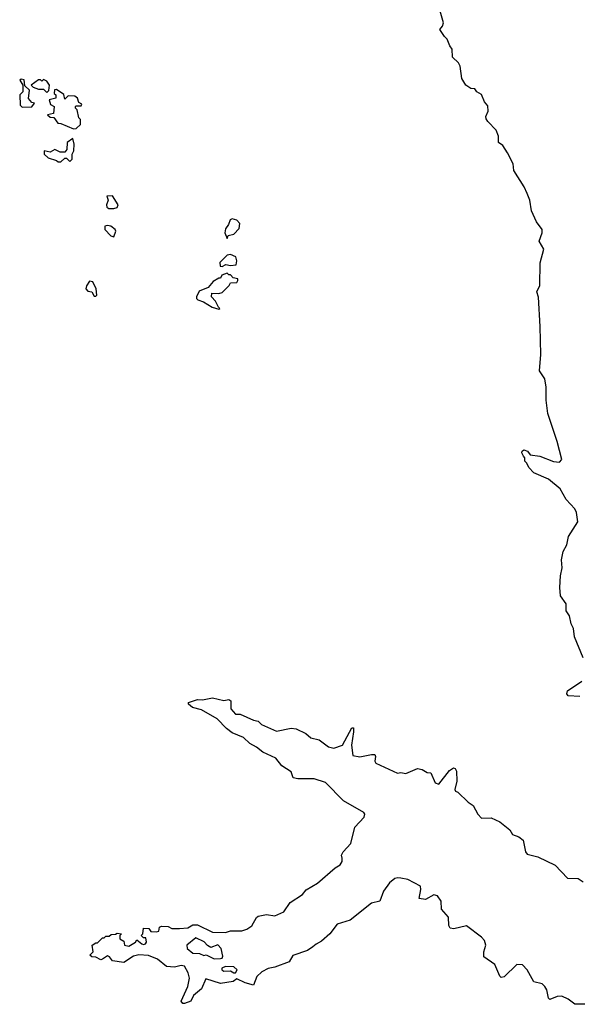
# Model space of a CAD drawing. Extents: x 2494106 to 2685573, y 758056 to 915185.
# Tile 293 of 507: x 2564400 to 2567806, y 879236 to 885234. Entities that reach past the tile are written whole.
import ezdxf

# ---------------------------------------------------------------- set-up
doc = ezdxf.new("R2010")
doc.units = 0

msp = doc.modelspace()

# ---------------------------------------------------------------- linework, layer by layer
at = {"layer": '0CON05XD'}
for points in [[(2567836.4, 881346.4), (2567782.5, 881475), (2567776.7, 881525), (2567763, 881553), (2567751.7, 881601.7), (2567733, 881633), (2567732.5, 881675), (2567697.5, 881725), (2567693.3, 881775), (2567697.5, 881845), (2567707.5, 881895), (2567703, 881943), (2567713.3, 881995), (2567736.7, 882035), (2567746.7, 882085), (2567803.3, 882175), (2567795, 882232.5), (2567784, 882255), (2567731.2, 882311.2), (2567696, 882375), (2567625, 882434.3), (2567534.1, 882474.1), (2567503.8, 882505), (2567492.5, 882532.5), (2567480, 882545), (2567480, 882565), (2567472.5, 882575), (2567461.2, 882595), (2567463.9, 882606.1), (2567475, 882613.3), (2567496.7, 882605), (2567513, 882583), (2567572.5, 882575), (2567655, 882543.1), (2567691.7, 882538.3), (2567705.5, 882555), (2567676.5, 882665), (2567620.5, 882835), (2567609.3, 882915), (2567610.8, 882995), (2567601.2, 883045), (2567570, 883095), (2567578, 883195), (2567574, 883365), (2567563, 883543), (2567552.5, 883575), (2567572.5, 883615), (2567573.6, 883753.6), (2567596.2, 883835), (2567568, 883885), (2567585.7, 883935), (2567586, 883955), (2567551.4, 884001.4), (2567519.8, 884069.8), (2567510, 884135), (2567494.1, 884174.1), (2567476.2, 884215), (2567412.5, 884315), (2567408.8, 884355), (2567373.6, 884423.6), (2567345, 884466.7), (2567320, 884485), (2567320, 884525), (2567305, 884560), (2567253.6, 884613.6), (2567245, 884630), (2567243.3, 884645), (2567256.4, 884676.4), (2567255, 884710), (2567235, 884732.5), (2567215, 884777.5), (2567187.5, 884795), (2567175, 884812.5), (2567150, 884815), (2567120, 884835), (2567096.4, 884876.4), (2567085, 884950), (2567075, 884970), (2567040, 885005), (2567037.5, 885055), (2567022.5, 885075), (2567007.5, 885115), (2566990.7, 885130.7), (2566962.5, 885175), (2566977.5, 885195), (2566983.3, 885215), (2566963.3, 885285)], [(2564415, 884700), (2564475, 884702.5), (2564490, 884725), (2564475, 884730), (2564453, 884753), (2564460, 884805), (2564431.7, 884831.7), (2564428.3, 884868.3), (2564408.3, 884871.7), (2564400, 884865), (2564420, 884835), (2564420, 884795), (2564400, 884775), (2564403.6, 884713.6), (2564415, 884700)], [(2564565, 884790), (2564577, 884803), (2564582.5, 884835), (2564565, 884860), (2564545, 884870), (2564535, 884860), (2564527.5, 884867.5), (2564515, 884867.5), (2564470, 884835), (2564483, 884823), (2564515, 884810), (2564545, 884810), (2564565, 884790)], [(2564728.3, 884568.3), (2564745, 884570), (2564770, 884595), (2564770, 884625), (2564760, 884635), (2564750, 884685), (2564740, 884695), (2564740, 884705), (2564745, 884710), (2564775, 884710), (2564778.3, 884718.3), (2564760, 884730), (2564752.5, 884755), (2564737, 884767), (2564695, 884770), (2564675, 884750), (2564668.3, 884778.3), (2564625, 884807.5), (2564613, 884807), (2564610, 884785), (2564620, 884775), (2564620, 884755), (2564580, 884745), (2564587, 884717), (2564610, 884705), (2564607, 884663), (2564570, 884655), (2564585, 884640), (2564608.3, 884638.3), (2564633, 884603), (2564651.7, 884601.7), (2564728.3, 884568.3)], [(2564635, 884367.5), (2564651.7, 884368.3), (2564675, 884390), (2564685, 884390), (2564705, 884370), (2564720, 884385), (2564720, 884415), (2564730, 884435), (2564732.5, 884475), (2564725, 884510), (2564690, 884485), (2564687, 884443), (2564675, 884427.5), (2564647, 884427), (2564615, 884442.5), (2564585, 884427.5), (2564550, 884435), (2564550, 884415), (2564573, 884393), (2564625, 884376.7), (2564635, 884367.5)], [(2564975, 884083.3), (2564995, 884090), (2565000, 884105), (2564965, 884160), (2564931.7, 884158.3), (2564940, 884135), (2564930, 884105), (2564931.7, 884091.7), (2564943.6, 884083.6), (2564975, 884083.3)], [(2565665, 883900), (2565671.7, 883918.3), (2565705, 883927.5), (2565738.3, 883961.7), (2565741.7, 883991.7), (2565725, 884012.5), (2565695, 884020), (2565682.5, 884015), (2565673.3, 883986.7), (2565655, 883960), (2565650, 883935), (2565665, 883900)], [(2564975, 883910), (2564986.2, 883945), (2564982.5, 883955), (2564955, 883976.2), (2564935, 883980), (2564920, 883975), (2564920, 883955), (2564955, 883917.5), (2564975, 883910)], [(2565635, 883730), (2565657, 883743), (2565685, 883736.2), (2565720, 883740), (2565723.3, 883765), (2565718.3, 883788.3), (2565685, 883802.5), (2565665, 883800), (2565620, 883755), (2565621.7, 883731.7), (2565635, 883730)], [(2564865, 883550), (2564870, 883555), (2564866.7, 883595), (2564846.7, 883636.7), (2564825, 883640), (2564806.7, 883613.3), (2564802.5, 883595), (2564815, 883580), (2564840, 883575), (2564855, 883550), (2564865, 883550)], [(2565615, 883470), (2565620, 883475), (2565611.7, 883481.7), (2565595, 883520), (2565570, 883545), (2565571.7, 883568.3), (2565615, 883566), (2565635, 883572), (2565676.4, 883613.6), (2565685, 883630), (2565725, 883632.5), (2565730, 883645), (2565730, 883655), (2565701.7, 883661.7), (2565685, 883680), (2565675, 883680), (2565665, 883690), (2565631.7, 883678.3), (2565625, 883660), (2565615, 883660), (2565580.7, 883639.3), (2565548.3, 883601.7), (2565495, 883580), (2565477.5, 883545), (2565477.5, 883535), (2565486.4, 883526.4), (2565520, 883515), (2565573, 883483), (2565615, 883470)], [(2567815, 881111.4), (2567745, 881114.2), (2567737, 881127), (2567740, 881145), (2567827.5, 881205)], [(2566187.5, 879585), (2566155, 879562.5), (2566065, 879533.3), (2566042.5, 879495), (2565955, 879462.7), (2565915, 879454.5), (2565876.6, 879433.4), (2565845.4, 879404.6), (2565825, 879352.5), (2565775, 879365.6), (2565725, 879390), (2565702.5, 879375), (2565625, 879363.1), (2565535, 879390), (2565509.3, 879330.7), (2565460.5, 879289.5), (2565443.3, 879255), (2565405, 879240), (2565395, 879240), (2565383.8, 879255), (2565426, 879345), (2565436, 879395), (2565427.7, 879427.7), (2565405, 879467.5), (2565385, 879472.5), (2565345, 879462.5), (2565295, 879466.2), (2565241.2, 879511.2), (2565185, 879533.3), (2565126.1, 879536.1), (2565095, 879529.2), (2565035, 879490.8), (2564965, 879500), (2564947.5, 879525), (2564935, 879530), (2564905, 879510), (2564895, 879506.7), (2564865, 879523.3), (2564840, 879525), (2564827.5, 879535), (2564847.5, 879555), (2564842.5, 879595), (2564865, 879610), (2564875, 879610), (2564905, 879640), (2564915, 879640), (2564925, 879650), (2564945, 879650), (2564958.3, 879661.7), (2564985, 879662.5), (2564995, 879670), (2565020, 879665), (2565010, 879655), (2565010, 879635), (2565035, 879620), (2565040, 879595), (2565065, 879590), (2565106.4, 879613.6), (2565115, 879627.5), (2565145, 879603.8), (2565155, 879600), (2565167.5, 879605), (2565172.5, 879615), (2565170, 879640), (2565155, 879640), (2565140, 879655), (2565150, 879665), (2565155, 879700), (2565187, 879697), (2565200, 879680), (2565235, 879677.5), (2565248.3, 879681.7), (2565252.5, 879705), (2565265, 879712.5), (2565305, 879710), (2565328.3, 879698.3), (2565375, 879696.7), (2565425, 879702.5), (2565455, 879719.2), (2565485, 879720), (2565576, 879676), (2565655, 879673.8), (2565685, 879684), (2565755, 879684), (2565785.9, 879694.1), (2565815.8, 879714.2), (2565843.3, 879765), (2565855, 879773.3), (2565905, 879783.3), (2565955, 879774.3), (2566010.5, 879799.5), (2566048.8, 879855), (2566125, 879904.2), (2566146.6, 879933.4), (2566215, 879972.9), (2566323.8, 880066.2), (2566354.4, 880085.6), (2566366.2, 880105), (2566366.1, 880126.1), (2566362.5, 880145), (2566373.3, 880165), (2566420, 880215), (2566444.3, 880315.7), (2566501.2, 880375), (2566503.8, 880395), (2566498.8, 880405), (2566375.3, 880475.3), (2566265, 880586), (2566195, 880610), (2566095, 880608.8), (2566067.5, 880615), (2566055, 880652.5), (2565998.3, 880688.3), (2565962, 880735), (2565881.9, 880771.9), (2565845, 880801.9), (2565803.8, 880825), (2565765, 880861.2), (2565695, 880890), (2565662, 880915), (2565603.3, 880975), (2565509.1, 881029.1), (2565454.2, 881044.2), (2565430, 881065), (2565430, 881075), (2565485, 881092.5), (2565515, 881090), (2565575, 881102), (2565645, 881086.2), (2565675, 881092.5), (2565686.7, 881085), (2565686.7, 881035), (2565715, 881003.3), (2565745, 881002.5), (2565825, 880966.7), (2565855, 880960), (2565875, 880941.2), (2565965, 880898.8), (2566055, 880918.8), (2566085, 880913.8), (2566145, 880886.2), (2566175, 880860), (2566225.9, 880845.9), (2566283.8, 880803.8), (2566315, 880796.2), (2566368.8, 880815), (2566425, 880920), (2566435, 880920), (2566436.4, 880896.4), (2566423.3, 880815), (2566432, 880752), (2566475, 880744.2), (2566545, 880758), (2566565, 880756.7), (2566570, 880745), (2566566.4, 880716.4), (2566572.5, 880705), (2566703.6, 880643.6), (2566725, 880647.5), (2566755, 880642.5), (2566825, 880672.5), (2566855, 880666.7), (2566885, 880647.5), (2566906.4, 880646.4), (2566933.9, 880583.9), (2566955, 880577.5), (2567020.7, 880659.3), (2567045, 880676.2), (2567055, 880671.2), (2567064, 880655), (2567065.8, 880594.2), (2567053.3, 880545), (2567057.5, 880535), (2567071.7, 880528.3), (2567135, 880467.5), (2567165, 880447.5), (2567193, 880393), (2567215, 880370), (2567275, 880372.5), (2567327, 880347), (2567387.7, 880297.7), (2567405, 880270), (2567442.5, 880255), (2567470, 880235), (2567483.3, 880165), (2567495, 880150), (2567560, 880135), (2567665, 880083.3), (2567740, 880005), (2567805, 880002.5), (2567835, 879982.5)], [(2567846.6, 879236.6), (2567785, 879235.7), (2567745, 879267.8), (2567705, 879284.4), (2567677.2, 879282.8), (2567632.5, 879265), (2567625, 879272.5), (2567615, 879323.3), (2567602.9, 879345), (2567585, 879360.8), (2567535, 879373.3), (2567495, 879446), (2567465, 879475.6), (2567430.9, 879479.1), (2567355, 879404), (2567335, 879398.8), (2567327.8, 879407.8), (2567297.8, 879477.8), (2567230, 879525), (2567230, 879555), (2567242, 879595), (2567234, 879625), (2567216, 879645), (2567125, 879714.3), (2567046.4, 879696.4), (2567025, 879700), (2567016.7, 879715), (2567015.6, 879765.6), (2566971.2, 879815), (2566969.2, 879865), (2566946.6, 879896.6), (2566925, 879903.1), (2566875, 879873.5), (2566835, 879880), (2566845.5, 879935), (2566843.3, 879955), (2566766.7, 879995), (2566725, 880004.4), (2566705, 880007.1), (2566687.9, 880002.1), (2566655, 879976), (2566618.6, 879925), (2566596.7, 879865), (2566545, 879852), (2566415, 879749.2), (2566335.6, 879724.4), (2566291.2, 879665), (2566240.6, 879619.4), (2566207.3, 879602.7), (2566187.5, 879585)], [(2565585, 879512.2), (2565625, 879514.4), (2565635, 879517.5), (2565639.3, 879529.3), (2565628.8, 879575), (2565607.7, 879597.7), (2565565, 879581.2), (2565545, 879593.3), (2565525.8, 879615.8), (2565475, 879640), (2565420, 879595), (2565422, 879575), (2565456.8, 879546.8), (2565495.7, 879545.7), (2565523.6, 879533.6), (2565536.4, 879536.4), (2565585, 879512.2)], [(2565705, 879426.7), (2565715, 879427.5), (2565726.7, 879445), (2565705, 879463.8), (2565655, 879466.9), (2565633.3, 879455), (2565633.3, 879445), (2565645, 879436.7), (2565685, 879438.8), (2565705, 879426.7)]]:
    msp.add_lwpolyline(points, dxfattribs=at)

doc.saveas('drawing.dxf')
